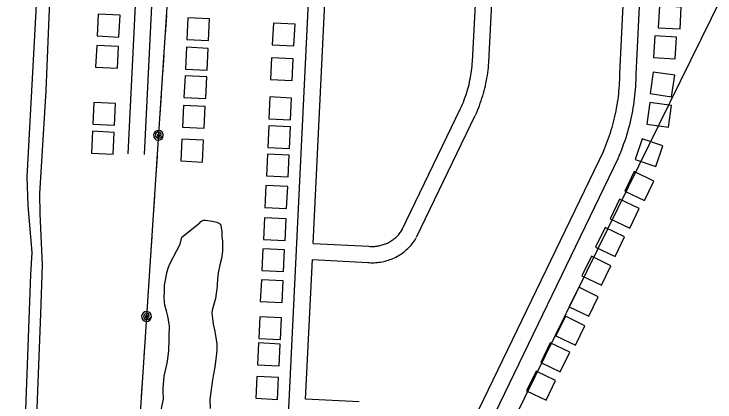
# Model space of a CAD drawing. Extents: x 3683402 to 3721514, y 487807 to 513565.
# Drawn here: x 3695530 to 3696820, y 500908 to 501621 of the extents above; entities that cross this region are included whole.
import ezdxf

# ---------------------------------------------------------------- set-up
doc = ezdxf.new("R2010")
doc.units = 0
for name, color, linetype in [('V-BLDG-OTLN', 7, 'Continuous'), ('V-ROAD-CNTR', 7, 'Continuous'), ('V-SITE-VEGE', 7, 'Continuous'), ('V-TOPO-BNDY', 7, 'Continuous'), ('V-TOPO-SHOR', 7, 'Continuous'), ('V-UTIL-LINE', 7, 'Continuous')]:
    doc.layers.add(name, color=color, linetype=linetype)

msp = doc.modelspace()

# ---------------------------------------------------------------- linework, layer by layer
at = {"layer": 'V-BLDG-OTLN'}
for points in [[(3696718.4, 501636.2), (3696716.1, 501596.2), (3696756.1, 501593.9), (3696758.3, 501633.9)], [(3695723.6, 501579.1), (3695725.6, 501619.1), (3695685.6, 501621.1), (3695683.7, 501581.1)], [(3695850.5, 501614.5), (3695848.5, 501574.6), (3695888.4, 501572.6), (3695890.4, 501612.6)], [(3696045.7, 501562.7), (3696047.6, 501602.7), (3696007.7, 501604.6), (3696005.7, 501564.7)], [(3696709.8, 501581.3), (3696707.2, 501541.4), (3696747.1, 501538.8), (3696749.7, 501578.7)], [(3695720.6, 501521.6), (3695722.6, 501561.5), (3695682.6, 501563.5), (3695680.7, 501523.6)], [(3695847.9, 501560.3), (3695845.9, 501520.3), (3695885.9, 501518.4), (3695887.9, 501558.3)], [(3696042.4, 501499), (3696044.3, 501539), (3696004.4, 501540.9), (3696002.5, 501501)], [(3696706.8, 501514.6), (3696701, 501475.1), (3696740.5, 501469.2), (3696746.3, 501508.8)], [(3695845.2, 501508), (3695843.2, 501468), (3695883.2, 501466), (3695885.1, 501506)], [(3696039.4, 501427), (3696041.3, 501467), (3696001.4, 501468.9), (3695999.4, 501428.9)], [(3695715.2, 501416.9), (3695717.2, 501456.9), (3695677.2, 501458.8), (3695675.3, 501418.9)], [(3695842.4, 501453.5), (3695840.4, 501413.5), (3695880.4, 501411.6), (3695882.3, 501451.5)], [(3696700.7, 501458.7), (3696695.1, 501419.1), (3696734.7, 501413.5), (3696740.3, 501453.1)], [(3696037.4, 501373.9), (3696039.3, 501413.9), (3695999.3, 501415.8), (3695997.4, 501375.8)], [(3695712.7, 501363.9), (3695714.7, 501403.8), (3695674.7, 501405.8), (3695672.8, 501365.8)], [(3695839.2, 501391.2), (3695837.2, 501351.3), (3695877.1, 501349.3), (3695879.1, 501389.2)], [(3696686.3, 501391.8), (3696673.7, 501353.9), (3696711.7, 501341.3), (3696724.2, 501379.3)], [(3696035.1, 501321.8), (3696037.1, 501361.7), (3695997.1, 501363.7), (3695995.2, 501323.7)], [(3696671.9, 501331.7), (3696654.5, 501295.6), (3696690.5, 501278.2), (3696707.9, 501314.3)], [(3696032.2, 501264), (3696034.1, 501304), (3695994.1, 501305.9), (3695992.2, 501265.9)], [(3696645, 501281), (3696627.6, 501245), (3696663.6, 501227.6), (3696681, 501263.6)], [(3696029.3, 501205), (3696031.3, 501245), (3695991.3, 501246.9), (3695989.4, 501207)], [(3696618.1, 501228.8), (3696600.7, 501192.8), (3696636.7, 501175.4), (3696654.1, 501211.4)], [(3696026.4, 501148), (3696028.3, 501187.9), (3695988.4, 501189.9), (3695986.4, 501149.9)], [(3696593.1, 501175.9), (3696575.7, 501139.9), (3696611.7, 501122.5), (3696629.1, 501158.5)], [(3696023.7, 501090.9), (3696025.6, 501130.8), (3695985.7, 501132.8), (3695983.7, 501092.8)], [(3696569.7, 501119), (3696552.3, 501082.9), (3696588.3, 501065.5), (3696605.7, 501101.6)], [(3696020.9, 501022.6), (3696022.8, 501062.6), (3695982.9, 501064.5), (3695980.9, 501024.6)], [(3696545.1, 501065.6), (3696527.7, 501029.6), (3696563.7, 501012.2), (3696581.1, 501048.2)], [(3696018.4, 500974.6), (3696020.3, 501014.5), (3695980.4, 501016.5), (3695978.4, 500976.5)], [(3696517.2, 501016.7), (3696499.8, 500980.7), (3696535.8, 500963.3), (3696553.2, 500999.3)], [(3696491.2, 500964.6), (3696473.8, 500928.6), (3696509.8, 500911.2), (3696527.2, 500947.2)], [(3696015.2, 500912.8), (3696017.1, 500952.7), (3695977.2, 500954.7), (3695975.2, 500914.7)]]:
    msp.add_lwpolyline(points, close=True, dxfattribs=at)
at = {"layer": 'V-ROAD-CNTR'}
for points in [[(3695775, 502073), (3695740, 501364.4)], [(3695805, 502071.7), (3695770, 501363)], [(3696014.2, 500440.6), (3696084.1, 501884.5)], [(3696081, 501199.7), (3696114.1, 501883)], [(3696374.2, 501534.2), (3696391.2, 501861.1)], [(3696404.2, 501532.7), (3696421.1, 501859.9)], [(3696661.5, 501850.1), (3696644.7, 501511.9)], [(3696691.5, 501848.9), (3696674.6, 501510.4)], [(3696352.2, 501447.5), (3696354, 501451.5), (3696355.7, 501455.5), (3696357.4, 501459.4), (3696358.9, 501463.4), (3696360.4, 501467.4), (3696361.8, 501471.4), (3696363.1, 501475.5), (3696364.4, 501479.6), (3696365.6, 501483.7), (3696366.7, 501487.8), (3696367.8, 501492), (3696368.7, 501496.1), (3696369.6, 501500.3), (3696370.5, 501504.5), (3696371.2, 501508.7), (3696371.9, 501512.9), (3696372.5, 501517.1), (3696373, 501521.4), (3696373.5, 501525.6), (3696373.9, 501529.9), (3696374.2, 501534.2), (3696374.2, 501534.4)], [(3696379.6, 501435.2), (3696381.5, 501439.4), (3696383.4, 501443.8), (3696385.2, 501448.3), (3696387, 501452.8), (3696388.6, 501457.3), (3696390.2, 501461.8), (3696391.7, 501466.4), (3696393.1, 501470.9), (3696394.5, 501475.6), (3696395.7, 501480.2), (3696396.9, 501484.8), (3696398, 501489.5), (3696399, 501494.2), (3696400, 501498.9), (3696400.8, 501503.6), (3696401.6, 501508.4), (3696402.2, 501513.1), (3696402.8, 501517.9), (3696403.4, 501522.7), (3696403.8, 501527.5), (3696404.1, 501532.2), (3696404.1, 501532.5)], [(3696644.7, 501511.3), (3696644.6, 501506), (3696644.5, 501500.7), (3696644.3, 501495.5), (3696644, 501490.2), (3696643.6, 501485), (3696643.2, 501479.7), (3696642.7, 501474.5), (3696642.1, 501469.3), (3696641.4, 501464.1), (3696640.6, 501458.8), (3696639.8, 501453.7), (3696638.9, 501448.5), (3696638, 501443.3), (3696636.9, 501438.1), (3696635.8, 501433), (3696634.6, 501427.9), (3696633.3, 501422.8), (3696632, 501417.7), (3696630.5, 501412.6), (3696629.1, 501407.6), (3696627.5, 501402.6), (3696625.8, 501397.6), (3696624.1, 501392.6), (3696622.3, 501387.7), (3696620.5, 501382.7), (3696618.6, 501377.9), (3696616.5, 501373), (3696614.7, 501368.6)], [(3696674.7, 501511), (3696674.6, 501505.4), (3696674.5, 501499.7), (3696674.2, 501494), (3696673.9, 501488.4), (3696673.5, 501482.7), (3696673, 501477), (3696672.5, 501471.3), (3696671.8, 501465.7), (3696671.1, 501460), (3696670.3, 501454.4), (3696669.4, 501448.8), (3696668.5, 501443.1), (3696667.4, 501437.5), (3696666.3, 501432), (3696665, 501426.4), (3696663.7, 501420.8), (3696662.4, 501415.3), (3696660.9, 501409.8), (3696659.4, 501404.3), (3696657.8, 501398.9), (3696656.1, 501393.4), (3696654.3, 501388), (3696652.4, 501382.6), (3696650.5, 501377.3), (3696648.5, 501371.9), (3696646.4, 501366.6), (3696644.2, 501361.4), (3696642.3, 501356.8)], [(3696244.4, 501224.1), (3696352.4, 501447.9)], [(3696271.4, 501211.1), (3696379.4, 501434.8)], [(3696615, 501369.3), (3696358.9, 500839.2)], [(3696642, 501356.2), (3696006.2, 500040)], [(3696183.8, 501194.4), (3696186.1, 501194.2), (3696188.1, 501194.1), (3696190.1, 501194.1), (3696192.2, 501194.1), (3696194.2, 501194.2), (3696196.2, 501194.4), (3696198.2, 501194.6), (3696200.3, 501194.9), (3696202.3, 501195.2), (3696204.3, 501195.6), (3696206.2, 501196.1), (3696208.2, 501196.7), (3696210.1, 501197.3), (3696212.1, 501197.9), (3696214, 501198.7), (3696215.8, 501199.5), (3696217.7, 501200.3), (3696219.5, 501201.2), (3696221.3, 501202.2), (3696223.1, 501203.2), (3696224.8, 501204.3), (3696226.5, 501205.4), (3696228.1, 501206.6), (3696229.7, 501207.8), (3696231.3, 501209.1), (3696232.9, 501210.4), (3696234.3, 501211.8), (3696235.8, 501213.2), (3696237.2, 501214.7), (3696238.5, 501216.2), (3696239.9, 501217.8), (3696241.1, 501219.4), (3696242.3, 501221), (3696243.5, 501222.7), (3696244.6, 501224.5), (3696245.1, 501225.3)], [(3696181.4, 501164.5), (3696184.1, 501164.3), (3696187.1, 501164.1), (3696190.1, 501164.1), (3696193.1, 501164.1), (3696196.1, 501164.3), (3696199.1, 501164.5), (3696202, 501164.8), (3696205, 501165.2), (3696207.9, 501165.8), (3696210.9, 501166.4), (3696213.8, 501167.1), (3696216.7, 501167.9), (3696219.5, 501168.8), (3696222.3, 501169.7), (3696225.1, 501170.8), (3696227.9, 501172), (3696230.6, 501173.2), (3696233.3, 501174.6), (3696235.9, 501176), (3696238.5, 501177.5), (3696241, 501179), (3696243.5, 501180.7), (3696246, 501182.4), (3696248.3, 501184.3), (3696250.6, 501186.1), (3696252.9, 501188.1), (3696255.1, 501190.1), (3696257.2, 501192.2), (3696259.3, 501194.4), (3696261.3, 501196.6), (3696263.2, 501198.9), (3696265, 501201.3), (3696266.8, 501203.7), (3696268.5, 501206.2), (3696270.1, 501208.6), (3696270.8, 501209.8)], [(3696081, 501199.7), (3696183.4, 501194.4)], [(3696067.1, 500912.9), (3696079.5, 501169.7)], [(3696079.5, 501169.7), (3696181.8, 501164.5)], [(3696165.7, 500908), (3696067.1, 500912.9)]]:
    msp.add_lwpolyline(points, dxfattribs=at)
at = {"layer": 'V-SITE-VEGE'}
for points in [[(3695839.6, 501210.9), (3695872.7, 501237.4), (3695874.3, 501239.8), (3695879.1, 501242.1), (3695883, 501242.1), (3695895.6, 501240.5)], [(3695895.6, 501240.5), (3695903.4, 501238.8), (3695908.9, 501236.4), (3695910.5, 501234.9), (3695911.2, 501231.7), (3695912.7, 501221.5), (3695912.7, 501211.3), (3695914.2, 501204.2), (3695914.1, 501185.3), (3695912.5, 501172), (3695909.3, 501160.2), (3695906, 501145.3), (3695905.2, 501132.7), (3695904.3, 501124.8), (3695904.3, 501120.9), (3695901, 501098.1), (3695898.6, 501089.5), (3695895.4, 501076.9), (3695894.6, 501071.4), (3695896.1, 501056.5), (3695896.9, 501051), (3695899.2, 501040.8), (3695902.2, 501022.7), (3695903.7, 501014), (3695903.7, 501005.3), (3695902.8, 500996.7), (3695901.2, 500982.6), (3695900.3, 500972.3), (3695897.1, 500955.9), (3695895.5, 500948.8), (3695890.6, 500912.7), (3695891.3, 500896.1)], [(3695800, 500888), (3695805.7, 500913.1), (3695805, 500928.1), (3695805, 500932.8), (3695806.7, 500955.6), (3695810.7, 500971.3), (3695813.1, 500982.3), (3695815.6, 501002.7), (3695815.7, 501023.1), (3695815.7, 501027.9), (3695816.6, 501048.3), (3695813.6, 501065.6), (3695811.3, 501075.8), (3695808.2, 501085.3), (3695806.7, 501100.2), (3695807.6, 501112), (3695807.6, 501123), (3695812.5, 501148.2), (3695814.9, 501156), (3695818.1, 501163.1), (3695830, 501186.6), (3695836.4, 501198.3), (3695839.6, 501210.9)]]:
    msp.add_lwpolyline(points, dxfattribs=at)
at = {"layer": 'V-TOPO-BNDY'}
msp.add_line((3697199.9, 502398), (3695552.8, 499054.3), dxfattribs=at)
at = {"layer": 'V-TOPO-SHOR'}
for points in [[(3695635.2, 502616.9), (3695605.2, 502176), (3695589.9, 502113.2), (3695581.8, 502075.5), (3695582.5, 502051.1), (3695584.5, 501992.2), (3695575.1, 501706.9), (3695554, 501321.8), (3695556.1, 501269.1), (3695563.5, 501182.6), (3695560.9, 501142.5), (3695545.1, 500711), (3695499.1, 499798.5)], [(3695518.1, 499546.1), (3695551.7, 500344.6), (3695580.1, 501070.1), (3695583, 501160.4), (3695578.8, 501254), (3695578.2, 501291), (3695589.5, 501480.4), (3695609.5, 501963.7), (3695632.8, 502050.9), (3695640.1, 502096.4), (3695639.5, 502124.7), (3695633.3, 502142.8), (3695628.7, 502164.9), (3695652.6, 502498.1)]]:
    msp.add_lwpolyline(points, dxfattribs=at)
at = {"layer": 'V-UTIL-LINE'}
for points in [[(3695870.6, 505530.4), (3695728.9, 502431.4), (3695838.9, 502046.2), (3695757.1, 500803.7), (3695667.6, 498928.7), (3695617, 497780.2), (3691153.1, 497384.5), (3689228.6, 497219.4)], [(3695810.8, 501619), (3695808.5, 501585)], [(3695805.9, 501545.1), (3695803.7, 501511.2)], [(3695801, 501471.3), (3695798.8, 501437.4)], [(3695796.2, 501398.4), (3695798.7, 501399.9), (3695796.6, 501400.8), (3695794.3, 501399.4), (3695794.4, 501396.4), (3695797.8, 501396.1), (3695801.4, 501399.1), (3695799.8, 501403.1), (3695795.3, 501404.7), (3695791.7, 501401.8), (3695790.4, 501397.5), (3695793.2, 501393.6), (3695798.7, 501392.9), (3695805.2, 501397.8), (3695804.8, 501401.3), (3695803, 501404.3), (3695800.2, 501406.5), (3695796.8, 501407.4), (3695793.3, 501406.9), (3695790.3, 501405.2), (3695788.2, 501402.4), (3695787.3, 501399), (3695787.7, 501395.5), (3695789.5, 501392.5), (3695792.3, 501390.3), (3695795.6, 501389.4), (3695799.1, 501389.9), (3695802.2, 501391.6), (3695804.3, 501394.4), (3695805.2, 501397.8)], [(3695793.7, 501359.5), (3695791.4, 501325.6)], [(3695788.8, 501285.7), (3695786.6, 501251.8)], [(3695784, 501211.8), (3695781.7, 501177.9)], [(3695779.1, 501138), (3695776.9, 501104.1)], [(3695774.3, 501065.1), (3695776.8, 501066.6), (3695774.6, 501067.6), (3695772.3, 501066.1), (3695772.5, 501063.2), (3695775.8, 501062.8), (3695779.4, 501065.8), (3695777.9, 501069.8), (3695773.3, 501071.4), (3695769.7, 501068.5), (3695768.5, 501064.2), (3695771.3, 501060.3), (3695776.8, 501059.6), (3695783.3, 501064.5), (3695782.8, 501068), (3695781.1, 501071.1), (3695778.3, 501073.2), (3695774.9, 501074.1), (3695771.4, 501073.7), (3695768.4, 501071.9), (3695766.2, 501069.1), (3695765.3, 501065.7), (3695765.8, 501062.2), (3695767.5, 501059.2), (3695770.3, 501057.1), (3695773.7, 501056.2), (3695777.2, 501056.6), (3695780.2, 501058.4), (3695782.4, 501061.2), (3695783.3, 501064.5)], [(3695771.7, 501026.2), (3695769.5, 500992.3)], [(3695766.9, 500952.4), (3695764.6, 500918.5)]]:
    msp.add_lwpolyline(points, dxfattribs=at)

doc.saveas('drawing.dxf')
